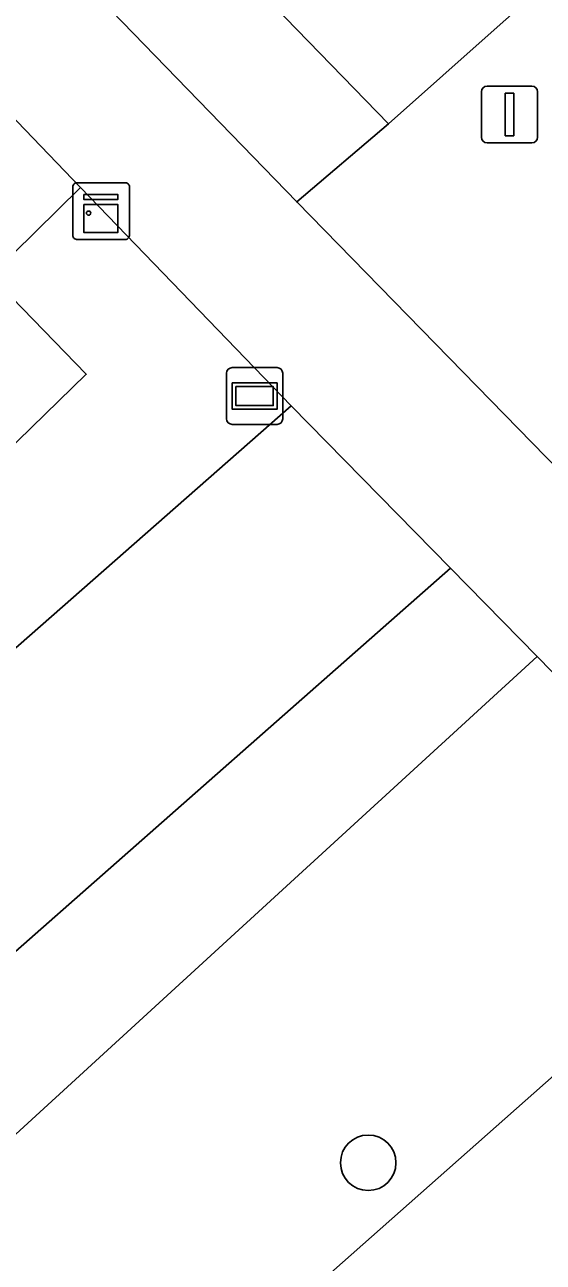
# Model space of a CAD drawing. Extents: x 160663 to 161506, y 382245 to 383291.
# Drawn here: x 161215.75 to 161224.88, y 383132.85 to 383154.65 of the extents above; entities that cross this region are included whole.
import ezdxf

# ---------------------------------------------------------------- set-up
doc = ezdxf.new("R2010")
doc.units = 0
for name, color, linetype in [('IMGEO_Berm_groen', 7, 'Continuous'), ('IMGEO_Boom', 7, 'Continuous'), ('IMGEO_Erf', 7, 'Continuous'), ('IMGEO_Fietspad_gesloten', 7, 'Continuous'), ('IMGEO_Groenvoorziening', 7, 'Continuous'), ('IMGEO_Informatiebord', 7, 'Continuous'), ('IMGEO_Kast', 7, 'Continuous'), ('IMGEO_Muur', 7, 'Continuous'), ('IMGEO_Verkeersregelinstallatiepaal', 7, 'Continuous'), ('IMGEO_Voetpad_open', 7, 'Continuous')]:
    doc.layers.add(name, color=color, linetype=linetype)

msp = doc.modelspace()

# ---------------------------------------------------------------- linework, layer by layer
at = {"layer": 'IMGEO_Berm_groen'}
msp.add_lwpolyline([(161209.1, 383171.69), (161206.418, 383169.107), (161222.157, 383152.902), (161224.072, 383154.607), (161224.983, 383155.418), (161220.836, 383159.646), (161210.039, 383170.728)], close=True, dxfattribs=at)
at = {"layer": 'IMGEO_Boom'}
msp.add_circle((161221.801, 383134.604), 0.489, dxfattribs=at)
at = {"layer": 'IMGEO_Erf'}
msp.add_lwpolyline([(161239.934, 383124.066), (161236.915, 383121.253), (161229.86, 383114.678), (161229.681, 383114.511), (161222.835, 383122.097), (161225.054, 383124.1), (161227.539, 383121.345), (161228.185, 383121.927), (161224.902, 383125.565), (161232.899, 383132.779), (161232.814, 383132.866), (161232.984, 383133.027), (161230.254, 383135.864), (161230.456, 383136.132), (161227.936, 383138.676), (161204.651, 383118.07), (161202.516, 383120.234), (161201.016, 383121.754), (161199.061, 383123.736), (161194.579, 383128.278)], dxfattribs=at)
at = {"layer": 'IMGEO_Fietspad_gesloten'}
msp.add_lwpolyline([(161190.617, 383182.288), (161215.744, 383156.483), (161220.542, 383151.528), (161222.157, 383152.902), (161206.418, 383169.107), (161194.053, 383181.801), (161193.075, 383182.805)], dxfattribs=at)
at = {"layer": 'IMGEO_Groenvoorziening'}
for points in [[(161216.736, 383151.78), (161215.151, 383150.224), (161216.835, 383148.493), (161206.943, 383138.846), (161205.275, 383140.592), (161203.593, 383138.939), (161206.661, 383135.826), (161220.444, 383147.936)], [(161224.773, 383143.52), (161223.249, 383145.077), (161209.458, 383132.925), (161199.061, 383123.736), (161201.016, 383121.754)], [(161227.936, 383138.676), (161227.787, 383138.827), (161228.626, 383139.584), (161224.773, 383143.52), (161201.016, 383121.754), (161202.516, 383120.234), (161204.651, 383118.07)]]:
    msp.add_lwpolyline(points, close=True, dxfattribs=at)
at = {"layer": 'IMGEO_Informatiebord'}
for p, q in [((161219.406, 383148.609), (161220.196, 383148.609)), ((161220.196, 383148.609), (161219.406, 383148.609)), ((161219.306, 383147.709), (161219.306, 383148.509)), ((161219.306, 383148.509), (161219.306, 383147.709)), ((161220.296, 383148.509), (161220.296, 383147.709)), ((161220.296, 383147.709), (161220.296, 383148.509)), ((161220.196, 383147.609), (161219.406, 383147.609)), ((161219.406, 383147.609), (161220.196, 383147.609))]:
    msp.add_line(p, q, dxfattribs=at)
for points in [[(161219.407, 383148.341), (161220.195, 383148.341), (161220.195, 383147.877), (161219.407, 383147.877), (161219.407, 383148.341)], [(161219.472, 383148.276), (161219.472, 383147.942), (161220.13, 383147.942), (161220.13, 383148.276), (161219.472, 383148.276)]]:
    msp.add_lwpolyline(points, dxfattribs=at)
for centre, start, end in [((161219.406, 383148.509), 90, 180), ((161219.406, 383148.509), 90, 180), ((161220.196, 383148.509), 0, 90), ((161220.196, 383148.509), 360, 90), ((161219.406, 383147.709), 180, 270), ((161219.406, 383147.709), 180, 270), ((161220.196, 383147.709), 270, 0), ((161220.196, 383147.709), 270, 0)]:
    msp.add_arc(centre, 0.1, start, end, dxfattribs=at)
at = {"layer": 'IMGEO_Kast'}
for p, q in [((161216.673, 383151.866), (161217.514, 383151.866)), ((161217.514, 383151.866), (161216.673, 383151.866)), ((161216.598, 383150.941), (161216.598, 383151.782)), ((161216.598, 383151.782), (161216.598, 383150.941)), ((161217.598, 383151.791), (161217.598, 383150.95)), ((161217.598, 383150.95), (161217.598, 383151.791)), ((161217.523, 383150.866), (161216.682, 383150.866)), ((161216.682, 383150.866), (161217.523, 383150.866))]:
    msp.add_line(p, q, dxfattribs=at)
for points in [[(161216.793, 383151.656), (161217.393, 383151.656), (161217.393, 383151.571), (161216.793, 383151.571), (161216.793, 383151.656)], [(161216.793, 383151.481), (161217.393, 383151.481), (161217.393, 383150.992), (161216.793, 383150.992), (161216.793, 383151.481)]]:
    msp.add_lwpolyline(points, dxfattribs=at)
msp.add_circle((161216.877, 383151.33), 0.0377, dxfattribs=at)
for centre, start, end in [((161216.676, 383151.788), 92.4484, 184.2845), ((161216.676, 383151.788), 92.4484, 184.2845), ((161217.52, 383151.788), 2.4484, 94.2845), ((161217.52, 383151.788), 2.4484, 94.2845), ((161216.676, 383150.944), 182.4484, 274.2845), ((161216.676, 383150.944), 182.4484, 274.2845), ((161217.52, 383150.944), 272.4484, 4.2845), ((161217.52, 383150.944), 272.4484, 4.2845)]:
    msp.add_arc(centre, 0.0779, start, end, dxfattribs=at)
at = {"layer": 'IMGEO_Muur'}
msp.add_lwpolyline([(161204.651, 383118.07), (161227.936, 383138.676)], dxfattribs=at)
at = {"layer": 'IMGEO_Verkeersregelinstallatiepaal'}
for p, q in [((161223.793, 383152.668), (161223.793, 383153.468)), ((161223.793, 383153.468), (161223.793, 383152.668)), ((161223.893, 383153.568), (161224.683, 383153.568)), ((161224.683, 383153.568), (161223.893, 383153.568)), ((161224.783, 383153.468), (161224.783, 383152.668)), ((161224.783, 383152.668), (161224.783, 383153.468)), ((161224.683, 383152.568), (161223.893, 383152.568)), ((161223.893, 383152.568), (161224.683, 383152.568))]:
    msp.add_line(p, q, dxfattribs=at)
msp.add_lwpolyline([(161224.213, 383153.443), (161224.363, 383153.443), (161224.363, 383152.693), (161224.213, 383152.693), (161224.213, 383153.443)], dxfattribs=at)
for centre, start, end in [((161223.893, 383153.468), 90, 180), ((161223.893, 383153.468), 90, 180), ((161224.683, 383153.468), 0, 90), ((161224.683, 383153.468), 360, 90), ((161223.893, 383152.668), 180, 270), ((161223.893, 383152.668), 180, 270), ((161224.683, 383152.668), 270, 0), ((161224.683, 383152.668), 270, 0)]:
    msp.add_arc(centre, 0.1, start, end, dxfattribs=at)
at = {"layer": 'IMGEO_Voetpad_open'}
msp.add_lwpolyline([(161191.075, 383178.144), (161189.424, 383176.545), (161200.163, 383165.469), (161201.878, 383167.087), (161214.639, 383153.962), (161216.736, 383151.78), (161220.444, 383147.936), (161223.249, 383145.077), (161224.773, 383143.52), (161228.626, 383139.584), (161227.787, 383138.827), (161227.936, 383138.676), (161230.649, 383141.176), (161226.882, 383145.034), (161220.542, 383151.528), (161215.744, 383156.483), (161190.617, 383182.288)], dxfattribs=at)
for points in [[(161224.983, 383155.418), (161224.072, 383154.607), (161222.157, 383152.902), (161220.542, 383151.528), (161226.882, 383145.034), (161228.426, 383146.407), (161229.297, 383145.531), (161231.946, 383148.277)], [(161216.736, 383151.78), (161214.639, 383153.962), (161213.09, 383152.381), (161211.388, 383154.092), (161201.518, 383144.441), (161203.171, 383142.744), (161201.47, 383141.094), (161203.593, 383138.939), (161205.275, 383140.592), (161206.943, 383138.846), (161216.835, 383148.493), (161215.151, 383150.224)], [(161223.249, 383145.077), (161220.444, 383147.936), (161206.661, 383135.826), (161209.458, 383132.925)]]:
    msp.add_lwpolyline(points, close=True, dxfattribs=at)

doc.saveas('drawing.dxf')
